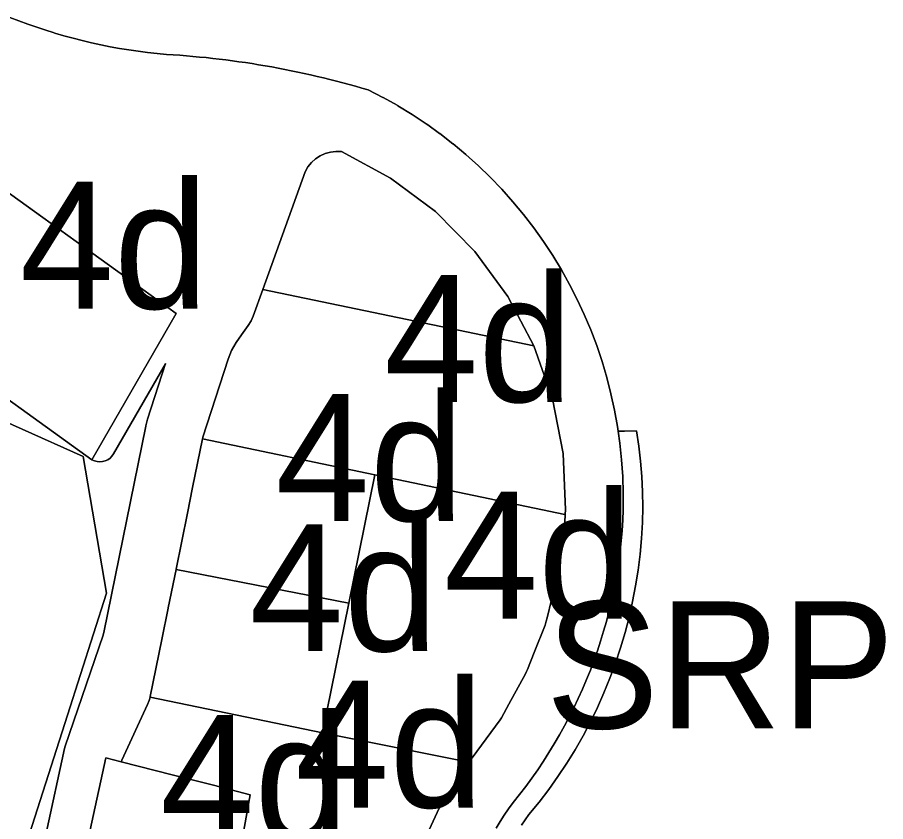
# Model space of a CAD drawing. Extents: x 598968 to 613553, y 4409678 to 4430833.
# Drawn here: x 610132.5 to 610214.6, y 4416364.5 to 4416440.6 of the extents above; entities that cross this region are included whole.
import ezdxf

# ---------------------------------------------------------------- set-up
doc = ezdxf.new("R2010")
doc.units = 0
for name, color, linetype in [('1', 7, 'Continuous'), ('4d. Sector de consolidació - ANNEX III A', 7, 'Continuous'), ('Sòl Rústic Protegit', 7, 'Continuous'), ('Sòl Rústic Protegit - Alt Nivell de Protecció', 7, 'Continuous')]:
    doc.layers.add(name, color=color, linetype=linetype)

msp = doc.modelspace()

# ---------------------------------------------------------------- linework, layer by layer
at = {"layer": '1'}
for points in [[(610177.7264, 4416363.919), (610178.105, 4416364.5347), (610178.4976, 4416365.1415), (610178.9039, 4416365.7393), (610179.3238, 4416366.3276), (610179.9312, 4416367.0846), (610180.5225, 4416367.8542), (610181.0974, 4416368.6361), (610181.6558, 4416369.4299), (610182.1972, 4416370.2353), (610182.7215, 4416371.052), (610183.2286, 4416371.8796), (610183.7181, 4416372.7176), (610184.1897, 4416373.5658), (610184.6435, 4416374.4238), (610185.079, 4416375.2911), (610185.4962, 4416376.1674), (610185.8948, 4416377.0523), (610186.2747, 4416377.9454), (610186.6357, 4416378.8463), (610186.9776, 4416379.7546), (610187.3003, 4416380.67), (610187.6036, 4416381.5919), (610187.8875, 4416382.52), (610188.1516, 4416383.4539), (610188.396, 4416384.393), (610188.6206, 4416385.3372), (610188.8253, 4416386.2859), (610189.0099, 4416387.2387), (610189.1744, 4416388.1952), (610189.3186, 4416389.1549), (610189.4427, 4416390.1175), (610189.5464, 4416391.0825), (610189.6298, 4416392.0495), (610189.6927, 4416393.0179), (610189.7353, 4416393.9875), (610189.7444, 4416395.57), (610189.6954, 4416397.1519), (610189.5883, 4416398.7309), (610189.4233, 4416400.3048), (610189.2615, 4416401.4426), (610189.2005, 4416401.8716), (610188.9204, 4416403.4293), (610188.5832, 4416404.9756), (610188.1894, 4416406.5083), (610187.7395, 4416408.0256), (610187.2342, 4416409.5254), (610186.6742, 4416411.0056), (610186.0601, 4416412.4641), (610185.3929, 4416413.8992), (610184.6734, 4416415.3089), (610183.9025, 4416416.6909), (610183.0814, 4416418.0439), (610182.2113, 4416419.3658), (610181.2931, 4416420.6547), (610180.3281, 4416421.9091), (610179.3178, 4416423.1272), (610178.2633, 4416424.3072), (610177.1662, 4416425.4479), (610176.0279, 4416426.5474), (610175.4831, 4416427.0363), (610174.864, 4416427.5917), (610174.8499, 4416427.6042), (610173.6506, 4416428.6034), (610173.634, 4416428.6171), (610172.402, 4416429.5692), (610172.3816, 4416429.5847), (610171.2596, 4416430.3878), (610171.116, 4416430.4906), (610171.0946, 4416430.5056), (610169.7918, 4416431.3674), (610169.7746, 4416431.3786), (610168.4365, 4416432.1948), (610168.4236, 4416432.2026), (610168.355, 4416432.242), (610167.0526, 4416432.971), (610167.043, 4416432.9764), (610167.0079, 4416432.9948), (610165.6349, 4416433.6989), (610165.034, 4416433.875), (610164.4319, 4416434.0467), (610163.8285, 4416434.2138), (610163.2238, 4416434.3766), (610162.618, 4416434.5348), (610162.0111, 4416434.6885), (610161.403, 4416434.8378), (610160.7938, 4416434.9826), (610160.1836, 4416435.1229), (610159.5723, 4416435.2587), (610158.9602, 4416435.3898), (610158.347, 4416435.5165), (610157.7328, 4416435.6387), (610157.1178, 4416435.7562), (610156.502, 4416435.8693), (610155.8853, 4416435.9778), (610155.2678, 4416436.0818), (610154.6496, 4416436.1812), (610154.0307, 4416436.2759), (610153.411, 4416436.3661), (610152.7909, 4416436.4518), (610152.17, 4416436.5328), (610151.5485, 4416436.6092), (610150.9265, 4416436.6811), (610150.304, 4416436.7484), (610149.681, 4416436.811), (610149.0576, 4416436.8691), (610148.4337, 4416436.9224), (610147.8094, 4416436.9712), (610147.1848, 4416437.0154), (610146.5599, 4416437.0549), (610145.6656, 4416437.1376), (610144.7728, 4416437.2359), (610143.8819, 4416437.3499), (610142.9931, 4416437.4793), (610142.1067, 4416437.6244), (610141.2231, 4416437.7849), (610140.3423, 4416437.961), (610139.4648, 4416438.1525), (610138.5907, 4416438.3594), (610137.7204, 4416438.5814), (610136.8542, 4416438.8187), (610135.9922, 4416439.0712), (610135.8298, 4416439.1219), (610135.1348, 4416439.3388), (610134.2823, 4416439.6214), (610133.4348, 4416439.9188), (610132.5926, 4416440.231), (610131.7561, 4416440.558)], [(610138.1868, 4416358.3756), (610140.8237, 4416370.5564), (610140.8269, 4416370.5559), (610142.2715, 4416370.1866), (610142.3348, 4416370.3247), (610144.7618, 4416375.5965), (610144.9061, 4416375.9665), (610144.9082, 4416375.9721), (610144.9097, 4416375.9766), (610144.9966, 4416376.2829), (610145.0122, 4416376.3629), (610145.0129, 4416376.3671), (610146.1078, 4416381.7521), (610146.1086, 4416381.7562), (610146.7109, 4416384.7185), (610146.7117, 4416384.7226), (610147.4544, 4416388.3733), (610147.4552, 4416388.3774), (610148.534, 4416393.6847), (610148.5348, 4416393.6888), (610149.028, 4416396.114), (610149.0288, 4416396.1181), (610149.9624, 4416400.7082), (610149.9632, 4416400.7123), (610149.9859, 4416400.8273), (610149.9869, 4416400.8313), (610149.9932, 4416400.855), (610149.9943, 4416400.859), (610150.0006, 4416400.8819), (610150.0019, 4416400.8858), (610152.3874, 4416408.2401), (610152.3886, 4416408.244), (610152.7117, 4416409.059), (610153.1304, 4416409.8338), (610153.6379, 4416410.5536), (610154.2836, 4416411.4309), (610154.5523, 4416411.8573), (610154.757, 4416412.3179), (610155.6674, 4416414.8412), (610159.6766, 4416425.9579), (610159.9329, 4416426.4133), (610160.2571, 4416426.823), (610160.6413, 4416427.1771), (610161.0761, 4416427.4668), (610161.5509, 4416427.6851), (610162.0538, 4416427.8266), (610162.5728, 4416427.8878), (610163.0949, 4416427.8673), (610167.749, 4416425.3574), (610171.9828, 4416422.19), (610175.7033, 4416418.4351), (610175.7053, 4416418.4329), (610178.831, 4416414.1771), (610178.8327, 4416414.1735), (610178.8343, 4416414.1696), (610181.2982, 4416409.498), (610181.3013, 4416409.492), (610183.0506, 4416404.51), (610183.0518, 4416404.5062), (610183.0528, 4416404.5023), (610184.0501, 4416399.3143), (610184.0507, 4416399.3101), (610184.2735, 4416394.0298), (610184.2736, 4416394.0255), (610184.2563, 4416393.559), (610184.218, 4416392.8488), (610183.9304, 4416390.5853), (610183.9299, 4416390.581), (610183.6553, 4416388.416), (610183.6545, 4416388.4118), (610183.592, 4416387.9185), (610182.9678, 4416385.5039), (610182.9666, 4416385.4999), (610182.5615, 4416383.7846), (610182.5603, 4416383.7806), (610182.4422, 4416383.4697), (610182.3484, 4416383.1066), (610181.3182, 4416380.5236), (610180.7053, 4416378.9173), (610180.6004, 4416378.724), (610180.5072, 4416378.4903), (610178.9147, 4416375.6173), (610178.2229, 4416374.3424), (610178.1606, 4416374.2569), (610178.0978, 4416374.1436), (610175.4584, 4416370.5478), (610175.1588, 4416370.1397), (610175.157, 4416370.1361), (610172.3491, 4416365.8081), (610171.3886, 4416363.7586)], [(610126.9615, 4416427.307), (610147.4614, 4416412.5563), (610139.5047, 4416398.7362), (610139.5036, 4416398.7324), (610139.7396, 4416398.6227), (610139.9922, 4416398.5553), (610140.2527, 4416398.533), (610140.5132, 4416398.5561), (610140.7656, 4416398.624), (610141.0025, 4416398.7348), (610141.2165, 4416398.885), (610141.4011, 4416399.0702), (610141.5508, 4416399.2845), (610146.4582, 4416407.8049), (610146.4678, 4416407.8216), (610144.7699, 4416402.5823), (610144.7686, 4416402.5784), (610144.5973, 4416401.9266), (610144.5963, 4416401.9226), (610140.6304, 4416382.4172), (610140.6295, 4416382.4131), (610140.5639, 4416382.1708), (610140.5628, 4416382.1668), (610136.9854, 4416371.662), (610136.9841, 4416371.6581), (610136.9238, 4416371.4407), (610136.9228, 4416371.4367), (610133.4567, 4416355.4346)], [(610133.4567, 4416355.4346), (610136.9228, 4416371.4367), (610136.9238, 4416371.4407), (610136.9841, 4416371.6581), (610136.9854, 4416371.662), (610140.5628, 4416382.1668), (610140.5639, 4416382.1708), (610140.6295, 4416382.4131), (610140.6304, 4416382.4172), (610144.5963, 4416401.9226), (610144.5973, 4416401.9266), (610144.7686, 4416402.5784), (610144.7699, 4416402.5823), (610146.4678, 4416407.8216), (610146.4582, 4416407.8049), (610141.5508, 4416399.2845), (610141.4011, 4416399.0702), (610141.2165, 4416398.885), (610141.0025, 4416398.7348), (610140.7656, 4416398.624), (610140.5132, 4416398.5561), (610140.2527, 4416398.533), (610139.9922, 4416398.5553), (610139.7396, 4416398.6227), (610139.5036, 4416398.7324), (610139.4965, 4416398.7178), (610125.304, 4416408.945)], [(610186.7083, 4416279.5376), (610164.6527, 4416298.8315), (610163.2884, 4416300.0278), (610133.5847, 4416329.8403), (610133.5819, 4416329.853), (610129.1522, 4416349.6014), (610137.1847, 4416374.6026), (610140.8852, 4416386.1205), (610140.8835, 4416386.1303), (610138.6786, 4416399.045), (610127.1088, 4416404.2158)], [(610127.1088, 4416404.2158), (610138.6786, 4416399.045), (610140.8835, 4416386.1303), (610140.8852, 4416386.1205), (610137.1847, 4416374.6026), (610129.1522, 4416349.6014), (610133.5819, 4416329.853), (610133.5847, 4416329.8403), (610163.2884, 4416300.0278), (610164.6527, 4416298.8315), (610186.7083, 4416279.5376)]]:
    msp.add_lwpolyline(points, dxfattribs=at)
msp.add_lwpolyline([(610181.2982, 4416409.498), (610178.8343, 4416414.1696), (610178.8327, 4416414.1735), (610178.831, 4416414.1771), (610175.7053, 4416418.4329), (610175.7033, 4416418.4351), (610171.9828, 4416422.19), (610167.749, 4416425.3574), (610163.0949, 4416427.8673), (610162.5728, 4416427.8878), (610162.0538, 4416427.8266), (610161.5509, 4416427.6851), (610161.0761, 4416427.4668), (610160.6413, 4416427.1771), (610160.2571, 4416426.823), (610159.9329, 4416426.4133), (610159.6766, 4416425.9579), (610155.6674, 4416414.8412)], close=True, dxfattribs=at)
at = {"layer": '4d. Sector de consolidació - ANNEX III A'}
for points in [[(610139.5036, 4416398.7324), (610139.5047, 4416398.7362), (610147.4614, 4416412.5563), (610126.9615, 4416427.307), (610117.8759, 4416414.3062), (610117.872, 4416414.3006), (610117.9991, 4416414.2089), (610122.7757, 4416410.767), (610125.304, 4416408.945), (610139.4965, 4416398.7178)], [(610181.2982, 4416409.498), (610155.6674, 4416414.8412), (610154.757, 4416412.3179), (610154.5523, 4416411.8573), (610154.2836, 4416411.4309), (610153.6379, 4416410.5536), (610153.1304, 4416409.8338), (610152.7117, 4416409.059), (610152.3886, 4416408.244), (610152.3874, 4416408.2401), (610150.0019, 4416400.8858), (610150.0006, 4416400.8819), (610149.9943, 4416400.859), (610149.9932, 4416400.855), (610149.9869, 4416400.8313), (610149.9859, 4416400.8273), (610149.9632, 4416400.7123), (610149.9624, 4416400.7082), (610166.2502, 4416397.3127), (610184.2272, 4416393.565), (610184.2563, 4416393.559), (610184.2736, 4416394.0255), (610184.2735, 4416394.0298), (610184.0507, 4416399.3101), (610184.0501, 4416399.3143), (610183.0528, 4416404.5023), (610183.0518, 4416404.5062), (610183.0506, 4416404.51), (610181.3013, 4416409.492)], [(610166.2502, 4416397.3127), (610149.9624, 4416400.7082), (610149.0288, 4416396.1181), (610149.028, 4416396.114), (610148.5348, 4416393.6888), (610148.534, 4416393.6847), (610147.4552, 4416388.3774), (610147.4544, 4416388.3733), (610163.7981, 4416385.1866)], [(610184.2563, 4416393.559), (610184.2272, 4416393.565), (610166.2502, 4416397.3127), (610163.7981, 4416385.1866), (610161.3145, 4416372.9056), (610175.157, 4416370.1361), (610175.1588, 4416370.1397), (610175.4584, 4416370.5478), (610178.0978, 4416374.1436), (610178.1606, 4416374.2569), (610178.2229, 4416374.3424), (610178.9147, 4416375.6173), (610180.5072, 4416378.4903), (610180.6004, 4416378.724), (610180.7053, 4416378.9173), (610181.3182, 4416380.5236), (610182.3484, 4416383.1066), (610182.4422, 4416383.4697), (610182.5603, 4416383.7806), (610182.5615, 4416383.7846), (610182.9666, 4416385.4999), (610182.9678, 4416385.5039), (610183.592, 4416387.9185), (610183.6545, 4416388.4118), (610183.6553, 4416388.416), (610183.9299, 4416390.581), (610183.9304, 4416390.5853), (610184.218, 4416392.8488)], [(610163.7981, 4416385.1866), (610147.4544, 4416388.3733), (610146.7117, 4416384.7226), (610146.7109, 4416384.7185), (610146.1086, 4416381.7562), (610146.1078, 4416381.7521), (610145.0129, 4416376.3671), (610145.0122, 4416376.3629), (610144.9966, 4416376.2829), (610161.3145, 4416372.9056)], [(610161.3145, 4416372.9056), (610144.9966, 4416376.2829), (610144.9097, 4416375.9766), (610144.9082, 4416375.9721), (610144.9061, 4416375.9665), (610144.7618, 4416375.5965), (610142.3348, 4416370.3247), (610142.2715, 4416370.1866), (610147.0967, 4416368.9528), (610150.9876, 4416367.9579), (610154.4728, 4416367.0667), (610152.3862, 4416355.4331), (610162.1334, 4416355.9281), (610168.6557, 4416356.2593), (610168.6454, 4416356.1949), (610169.4455, 4416358.8126), (610169.447, 4416358.8165), (610170.1624, 4416361.1277), (610171.3886, 4416363.7586), (610172.3491, 4416365.8081), (610175.157, 4416370.1361)], [(610142.2715, 4416370.1866), (610140.8269, 4416370.5559), (610140.8237, 4416370.5564), (610138.1868, 4416358.3756), (610138.1859, 4416358.3715), (610137.8762, 4416356.9414), (610137.8753, 4416356.9373), (610137.4177, 4416354.8267), (610137.4171, 4416354.8225), (610137.4221, 4416354.6774), (610137.4222, 4416354.6731), (610152.3862, 4416355.4331), (610154.4728, 4416367.0667), (610150.9876, 4416367.9579), (610147.0967, 4416368.9528)]]:
    msp.add_lwpolyline(points, close=True, dxfattribs=at)
at = {"layer": 'Sòl Rústic Protegit'}
msp.add_lwpolyline([(610180.1097, 4416364.1952), (610180.8273, 4416365.1822), (610181.7803, 4416366.352), (610182.6943, 4416367.5526), (610183.5683, 4416368.7826), (610184.4013, 4416370.0408), (610185.1923, 4416371.3256), (610185.9407, 4416372.636), (610186.6453, 4416373.9702), (610187.3057, 4416375.327), (610187.9209, 4416376.7048), (610188.4905, 4416378.102), (610189.0135, 4416379.5174), (610189.4899, 4416380.9492), (610189.9187, 4416382.396), (610190.2995, 4416383.856), (610190.6321, 4416385.3278), (610190.9159, 4416386.8098), (610191.1507, 4416388.3004), (610191.3363, 4416389.7978), (610191.4725, 4416391.3006), (610191.5591, 4416392.807), (610191.5593, 4416392.8112), (610191.5919, 4416394.257), (610191.5751, 4416395.703), (610191.5089, 4416397.1474), (610191.3933, 4416398.5888), (610191.2287, 4416400.0256), (610191.0151, 4416401.4558), (610189.8727, 4416401.4374), (610189.2615, 4416401.4426), (610189.4233, 4416400.3048), (610189.5883, 4416398.7309), (610189.6954, 4416397.1519), (610189.7444, 4416395.57), (610189.7353, 4416393.9875), (610189.6927, 4416393.0179), (610189.6298, 4416392.0495), (610189.5464, 4416391.0825), (610189.4427, 4416390.1175), (610189.3186, 4416389.1549), (610189.1744, 4416388.1952), (610189.0099, 4416387.2387), (610188.8253, 4416386.2859), (610188.6206, 4416385.3372), (610188.396, 4416384.393), (610188.1516, 4416383.4539), (610187.8875, 4416382.52), (610187.6036, 4416381.5919), (610187.3003, 4416380.67), (610186.9776, 4416379.7546), (610186.6357, 4416378.8463), (610186.2747, 4416377.9454), (610185.8948, 4416377.0523), (610185.4962, 4416376.1674), (610185.079, 4416375.2911), (610184.6435, 4416374.4238), (610184.1897, 4416373.5658), (610183.7181, 4416372.7176), (610183.2286, 4416371.8796), (610182.7215, 4416371.052), (610182.1972, 4416370.2353), (610181.6558, 4416369.4299), (610181.0974, 4416368.6361), (610180.5225, 4416367.8542), (610179.9312, 4416367.0846), (610179.3238, 4416366.3276), (610178.9039, 4416365.7393), (610178.4976, 4416365.1415), (610178.105, 4416364.5347), (610177.7264, 4416363.919)], dxfattribs=at)
at = {"layer": 'Sòl Rústic Protegit - Alt Nivell de Protecció'}
msp.add_lwpolyline([(610131.7561, 4416440.558), (610132.5926, 4416440.231), (610133.4348, 4416439.9188), (610134.2823, 4416439.6214), (610135.1348, 4416439.3388), (610135.8298, 4416439.1219), (610135.9922, 4416439.0712), (610136.8542, 4416438.8187), (610137.7204, 4416438.5814), (610138.5907, 4416438.3594), (610139.4648, 4416438.1525), (610140.3423, 4416437.961), (610141.2231, 4416437.7849), (610142.1067, 4416437.6244), (610142.9931, 4416437.4793), (610143.8819, 4416437.3499), (610144.7728, 4416437.2359), (610145.6656, 4416437.1376), (610146.5599, 4416437.0549), (610147.1848, 4416437.0154), (610147.8094, 4416436.9712), (610148.4337, 4416436.9224), (610149.0576, 4416436.8691), (610149.681, 4416436.811), (610150.304, 4416436.7484), (610150.9265, 4416436.6811), (610151.5485, 4416436.6092), (610152.17, 4416436.5328), (610152.7909, 4416436.4518), (610153.411, 4416436.3661), (610154.0307, 4416436.2759), (610154.6496, 4416436.1812), (610155.2678, 4416436.0818), (610155.8853, 4416435.9778), (610156.502, 4416435.8693), (610157.1178, 4416435.7562), (610157.7328, 4416435.6387), (610158.347, 4416435.5165), (610158.9602, 4416435.3898), (610159.5723, 4416435.2587), (610160.1836, 4416435.1229), (610160.7938, 4416434.9826), (610161.403, 4416434.8378), (610162.0111, 4416434.6885), (610162.618, 4416434.5348), (610163.2238, 4416434.3766), (610163.8285, 4416434.2138), (610164.4319, 4416434.0467), (610165.034, 4416433.875), (610165.6349, 4416433.6989), (610167.0079, 4416432.9948), (610167.043, 4416432.9764), (610167.0526, 4416432.971), (610168.355, 4416432.242), (610168.4236, 4416432.2026), (610168.4365, 4416432.1948), (610169.7746, 4416431.3786), (610169.7918, 4416431.3674), (610171.0946, 4416430.5056), (610171.116, 4416430.4906), (610171.2596, 4416430.3878), (610172.3816, 4416429.5847), (610172.402, 4416429.5692), (610173.634, 4416428.6171), (610173.6506, 4416428.6034), (610174.8499, 4416427.6042), (610174.864, 4416427.5917), (610175.4831, 4416427.0363), (610176.0279, 4416426.5474), (610177.1662, 4416425.4479), (610178.2633, 4416424.3072), (610179.3178, 4416423.1272), (610180.3281, 4416421.9091), (610181.2931, 4416420.6547), (610182.2113, 4416419.3658), (610183.0814, 4416418.0439), (610183.9025, 4416416.6909), (610184.6734, 4416415.3089), (610185.3929, 4416413.8992), (610186.0601, 4416412.4641), (610186.6742, 4416411.0056), (610187.2342, 4416409.5254), (610187.7395, 4416408.0256), (610188.1894, 4416406.5083), (610188.5832, 4416404.9756), (610188.9204, 4416403.4293), (610189.2005, 4416401.8716), (610189.2615, 4416401.4426), (610189.8727, 4416401.4374), (610191.0151, 4416401.4558), (610191.2287, 4416400.0256), (610191.3933, 4416398.5888), (610191.5089, 4416397.1474), (610191.5751, 4416395.703), (610191.5919, 4416394.257), (610191.5593, 4416392.8112), (610191.5591, 4416392.807), (610191.4725, 4416391.3006), (610191.3363, 4416389.7978), (610191.1507, 4416388.3004), (610190.9159, 4416386.8098), (610190.6321, 4416385.3278), (610190.2995, 4416383.856), (610189.9187, 4416382.396), (610189.4899, 4416380.9492), (610189.0135, 4416379.5174), (610188.4905, 4416378.102), (610187.9209, 4416376.7048), (610187.3057, 4416375.327), (610186.6453, 4416373.9702), (610185.9407, 4416372.636), (610185.1923, 4416371.3256), (610184.4013, 4416370.0408), (610183.5683, 4416368.7826), (610182.6943, 4416367.5526), (610181.7803, 4416366.352), (610180.8273, 4416365.1822), (610180.1097, 4416364.1952)], dxfattribs=at)

# ---------------------------------------------------------------- texts
at = {"layer": '4d. Sector de consolidació - ANNEX III A'}
for p in [(610132.6667, 4416413.0124), (610167.118, 4416404.2001), (610156.8523, 4416392.9474), (610172.7854, 4416383.7244), (610154.3974, 4416380.6394), (610158.7142, 4416365.858), (610145.9449, 4416362.6147)]:
    msp.add_text('4d', height=12, dxfattribs=at).set_placement(p)
at = {"layer": 'Sòl Rústic Protegit'}
msp.add_text('SRP', height=12, dxfattribs=at).set_placement((610182.4099, 4416373.3399))

doc.saveas('drawing.dxf')
